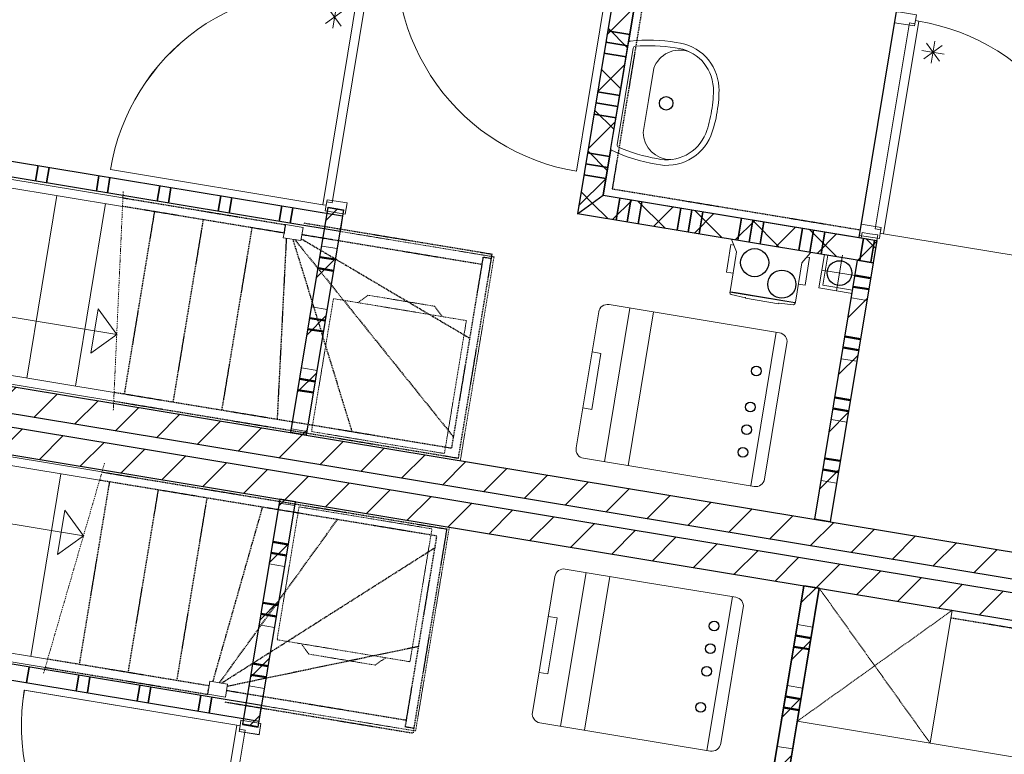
# Model space of a CAD drawing. Extents: x -1000932 to 2054797, y 285738 to 764020.
# Tile 834 of 1056: x 1275690 to 1280075, y 544742 to 548014. Entities that reach past the tile are written whole.
import ezdxf

# ---------------------------------------------------------------- set-up
doc = ezdxf.new("R2010")
doc.units = 0
doc.header["$MEASUREMENT"] = 0
doc.set_wipeout_variables(frame=1)
doc.linetypes.add('DASHDOT', pattern=[1, 0.5, -0.25, 0, -0.25])
doc.linetypes.add('DASHED', pattern=[0.75, 0.5, -0.25])
doc.layers.add('31.', color=7, linetype='CONTINUOUS')
doc.layers.add('HATCH_REACTORS', color=7, linetype='CONTINUOUS')
pattern_1 = [(45, (1550275.82, 918770.12), (106.06602, -106.066015), [])]
pattern_2 = [(135, (1550275.82, 918982.25), (106.066017, 106.06602), [])]

msp = doc.modelspace()

# ---------------------------------------------------------------- hatches: boundary and pattern name
at = {"layer": '31.', "linetype": 'Continuous'}
h = msp.add_hatch(dxfattribs=at)
h.set_pattern_fill('ARKEY_P_050A40_17', style=0, pattern_type=0)
h.set_pattern_definition(pattern_2)
h.paths.add_polyline_path([(1278174.006, 547149.342), (1278288.975, 547231.686), (1278669.131, 549530.467), (1278586.787, 549645.436)], flags=0)
h = msp.add_hatch(dxfattribs=at)
h.set_pattern_fill('ARKEY_P_050A40_18', style=0, pattern_type=0)
h.set_pattern_definition(pattern_1)
h.paths.add_polyline_path([(1278174.006, 547149.342), (1278288.975, 547231.686), (1278669.131, 549530.467), (1278586.787, 549645.436)], flags=0)
h = msp.add_hatch(dxfattribs=at)
h.set_pattern_fill('ARKEY_P_050A40_17', style=0, pattern_type=0)
h.set_pattern_definition(pattern_2)
h.paths.add_polyline_path([(1278174.006, 547149.342), (1278288.975, 547231.686), (1279507.444, 547030.186), (1279491.131, 546931.529)], flags=0)
h = msp.add_hatch(dxfattribs=at)
h.set_pattern_fill('ARKEY_P_050A40_18', style=0, pattern_type=0)
h.set_pattern_definition(pattern_1)
h.paths.add_polyline_path([(1278174.006, 547149.342), (1278288.975, 547231.686), (1279507.444, 547030.186), (1279491.131, 546931.529)], flags=0)
h = msp.add_hatch(dxfattribs=at)
h.set_pattern_fill('ARKEY_P_050A40_12', style=0, pattern_type=0)
h.set_pattern_definition(pattern_1)
h.paths.add_polyline_path([(1277063.881, 547178.342), (1277132.944, 547166.936), (1276966.912, 546163.061), (1276897.85, 546174.467)], flags=0)
h = msp.add_hatch(dxfattribs=at)
h.set_pattern_fill('ARKEY_P_050A40_12', style=0, pattern_type=0)
h.set_pattern_definition(pattern_1)
h.paths.add_polyline_path([(1272423.787, 546792.717), (1272443.35, 546911.092), (1283246.631, 545124.592), (1283227.069, 545006.217)], flags=0)
h = msp.add_hatch(dxfattribs=at)
h.set_pattern_fill('ARKEY_P_050A40_12', style=0, pattern_type=0)
h.set_pattern_definition(pattern_1)
h.paths.add_polyline_path([(1279300.225, 545777.217), (1279231.162, 545788.623), (1279422.069, 546942.936), (1279491.131, 546931.529)], flags=0)
h = msp.add_hatch(dxfattribs=at)
h.set_pattern_fill('ARKEY_P_050A40_12', style=0, pattern_type=0)
h.set_pattern_definition(pattern_1)
h.paths.add_polyline_path([(1272414.006, 546733.529), (1272394.412, 546615.123), (1283197.694, 544828.623), (1283217.287, 544946.998)], flags=0)
h = msp.add_hatch(dxfattribs=at)
h.set_pattern_fill('ARKEY_P_050A40_12', style=0, pattern_type=0)
h.set_pattern_definition(pattern_1)
h.paths.add_polyline_path([(1276682.912, 544874.623), (1276751.975, 544863.217), (1276917.975, 545867.061), (1276848.912, 545878.498)], flags=0)
h = msp.add_hatch(dxfattribs=at)
h.set_pattern_fill('ARKEY_P_050A40_12', style=0, pattern_type=0)
h.set_pattern_definition(pattern_1)
h.paths.add_polyline_path([(1279182.225, 545492.654), (1279251.287, 545481.248), (1279048.975, 544257.873), (1278979.912, 544269.279)], flags=0)
h = msp.add_hatch(dxfattribs=at)
h.set_pattern_fill('ARKEY_P_050A40_12', style=0, pattern_type=0)
h.set_pattern_definition(pattern_1)
h.paths.add_polyline_path([(1279251.287, 545481.217), (1279182.225, 545492.654), (1278991.35, 544338.311), (1279060.412, 544326.904)], flags=0)

# ---------------------------------------------------------------- linework, layer by layer
at = {"layer": '31.', "color": 7, "linetype": 'Continuous', "lineweight": 35}
for p, q in [((1278308.6, 547963.311), (1278407.256, 547946.998)), ((1278308.6, 547963.311), (1278407.256, 547946.998)), ((1278308.6, 547963.311), (1278407.256, 547946.998)), ((1278308.6, 547963.311), (1278407.256, 547946.998)), ((1278300.444, 547913.967), (1278399.1, 547897.654)), ((1278292.287, 547864.654), (1278390.944, 547848.311)), ((1278263.725, 547691.998), (1278362.412, 547675.654)), ((1278263.725, 547691.998), (1278362.412, 547675.654)), ((1278255.569, 547642.654), (1278354.256, 547626.342)), ((1278247.412, 547593.311), (1278346.1, 547576.998)), ((1278218.881, 547420.654), (1278317.537, 547404.342)), ((1278218.881, 547420.654), (1278317.537, 547404.342)), ((1275760.475, 547295.061), (1275771.881, 547364.123)), ((1275809.787, 547286.904), (1275821.225, 547355.967)), ((1278210.725, 547371.342), (1278309.381, 547355.029)), ((1276031.756, 547250.186), (1276043.194, 547319.248)), ((1276081.1, 547242.029), (1276092.506, 547311.092)), ((1278202.569, 547321.998), (1278301.225, 547305.686)), ((1278202.569, 547321.998), (1278301.225, 547305.686)), ((1276303.1, 547205.311), (1276314.506, 547274.373)), ((1276352.412, 547197.154), (1276363.85, 547266.217)), ((1276574.412, 547160.436), (1276585.819, 547229.498)), ((1276623.725, 547152.279), (1276635.162, 547221.342)), ((1278362.975, 547219.467), (1278346.662, 547120.811)), ((1278362.975, 547219.467), (1278346.662, 547120.811)), ((1276845.725, 547115.561), (1276857.131, 547184.623)), ((1276895.037, 547107.404), (1276906.475, 547176.467)), ((1278412.319, 547211.311), (1278396.006, 547112.654)), ((1278412.319, 547211.311), (1278396.006, 547112.654)), ((1278461.631, 547203.154), (1278445.319, 547104.498)), ((1278461.631, 547203.154), (1278445.319, 547104.498)), ((1278461.631, 547203.154), (1278445.319, 547104.498)), ((1278461.631, 547203.154), (1278445.319, 547104.498)), ((1278634.287, 547174.592), (1278617.975, 547075.936)), ((1278634.287, 547174.592), (1278617.975, 547075.936)), ((1278683.631, 547166.436), (1278667.319, 547067.779)), ((1278683.631, 547166.436), (1278667.319, 547067.779)), ((1278732.944, 547158.279), (1278716.631, 547059.623)), ((1278732.944, 547158.279), (1278716.631, 547059.623)), ((1278732.944, 547158.279), (1278716.631, 547059.623)), ((1278732.944, 547158.279), (1278716.631, 547059.623)), ((1278905.6, 547129.686), (1278889.287, 547031.061)), ((1278905.6, 547129.686), (1278889.287, 547031.061)), ((1278954.944, 547121.529), (1278938.631, 547022.904)), ((1278954.944, 547121.529), (1278938.631, 547022.904)), ((1279004.256, 547113.373), (1278987.944, 547014.748)), ((1279004.256, 547113.373), (1278987.944, 547014.748)), ((1279004.256, 547113.373), (1278987.944, 547014.748)), ((1279004.256, 547113.373), (1278987.944, 547014.748)), ((1279176.912, 547084.842), (1279160.6, 546986.186)), ((1279226.256, 547076.686), (1279209.944, 546978.029)), ((1279275.569, 547068.498), (1279259.287, 546969.873)), ((1279275.569, 547068.498), (1279259.287, 546969.873)), ((1279275.569, 547068.498), (1279259.287, 546969.873)), ((1279275.569, 547068.498), (1279259.287, 546969.873)), ((1279448.225, 547039.967), (1279431.912, 546941.342)), ((1279448.225, 547039.967), (1279431.912, 546941.342)), ((1279497.569, 547031.811), (1279481.256, 546933.186)), ((1279497.569, 547031.811), (1279481.256, 546933.186)), ((1275720.537, 545061.654), (1275731.975, 545130.717)), ((1275942.537, 545024.936), (1275953.944, 545093.998)), ((1275991.85, 545016.779), (1276003.287, 545085.842)), ((1276213.85, 544980.092), (1276225.256, 545049.154)), ((1276263.162, 544971.936), (1276274.6, 545040.998)), ((1276485.162, 544935.217), (1276496.569, 545004.279)), ((1276534.475, 544927.061), (1276545.912, 544996.123))]:
    msp.add_line(p, q, dxfattribs=at)
at = {"layer": '31.', "color": 7, "linetype": 'Continuous', "lineweight": 13}
for p, q in [((1277104.381, 546994.279), (1277035.319, 547005.717)), ((1277088.069, 546895.623), (1277019.006, 546907.061)), ((1279410.662, 546873.873), (1279479.725, 546862.436)), ((1279410.662, 546873.873), (1279479.725, 546862.436)), ((1277059.537, 546722.967), (1276990.475, 546734.404)), ((1279394.319, 546775.217), (1279463.381, 546763.779)), ((1279394.319, 546775.217), (1279463.381, 546763.779)), ((1277043.194, 546624.311), (1276974.131, 546635.748)), ((1279365.787, 546602.561), (1279434.85, 546591.123)), ((1279365.787, 546602.561), (1279434.85, 546591.123)), ((1279349.475, 546503.904), (1279418.537, 546492.467)), ((1279349.475, 546503.904), (1279418.537, 546492.467)), ((1277014.631, 546451.654), (1276945.569, 546463.092)), ((1276998.319, 546352.998), (1276929.256, 546364.404)), ((1279320.912, 546331.248), (1279389.975, 546319.811)), ((1279320.912, 546331.248), (1279389.975, 546319.811)), ((1279304.569, 546232.592), (1279373.631, 546221.154)), ((1279304.569, 546232.592), (1279373.631, 546221.154)), ((1276969.787, 546180.342), (1276900.725, 546191.748)), ((1279276.037, 546059.936), (1279345.1, 546048.498)), ((1279276.037, 546059.936), (1279345.1, 546048.498)), ((1279259.725, 545961.279), (1279328.787, 545949.842)), ((1279259.725, 545961.279), (1279328.787, 545949.842)), ((1276846.069, 545861.217), (1276915.131, 545849.811)), ((1276817.506, 545688.561), (1276886.569, 545677.154)), ((1276801.194, 545589.904), (1276870.256, 545578.498)), ((1276772.631, 545417.248), (1276841.694, 545405.842)), ((1276756.35, 545318.592), (1276825.381, 545307.154)), ((1279222.725, 545308.592), (1279153.662, 545319.998)), ((1279222.725, 545308.592), (1279153.662, 545319.998)), ((1279206.412, 545209.936), (1279137.35, 545221.342)), ((1279206.412, 545209.936), (1279137.35, 545221.342)), ((1276727.787, 545145.936), (1276796.819, 545134.498)), ((1276711.475, 545047.279), (1276780.506, 545035.842)), ((1279177.881, 545037.279), (1279108.819, 545048.686)), ((1279177.881, 545037.279), (1279108.819, 545048.686)), ((1279161.569, 544938.623), (1279092.506, 544950.029)), ((1279161.569, 544938.623), (1279092.506, 544950.029)), ((1279133.006, 544765.967), (1279063.944, 544777.373)), ((1279133.006, 544765.967), (1279063.944, 544777.373))]:
    msp.add_line(p, q, dxfattribs=at)
at = {"layer": '31.', "color": 7, "linetype": 'Continuous', "lineweight": 50}
for p, q in [((1277096.225, 546944.967), (1277027.162, 546956.373)), ((1277088.069, 546895.623), (1277019.006, 546907.061)), ((1279410.662, 546873.873), (1279479.725, 546862.436)), ((1279410.662, 546873.873), (1279479.725, 546862.436)), ((1279402.475, 546824.529), (1279471.537, 546813.123)), ((1279402.475, 546824.529), (1279471.537, 546813.123)), ((1277051.381, 546673.654), (1276982.319, 546685.061)), ((1277043.194, 546624.311), (1276974.131, 546635.748)), ((1279365.787, 546602.561), (1279434.85, 546591.123)), ((1279365.787, 546602.561), (1279434.85, 546591.123)), ((1279357.631, 546553.217), (1279426.694, 546541.811)), ((1279357.631, 546553.217), (1279426.694, 546541.811)), ((1277006.475, 546402.342), (1276937.412, 546413.748)), ((1276998.319, 546352.998), (1276929.256, 546364.404)), ((1279320.912, 546331.248), (1279389.975, 546319.811)), ((1279320.912, 546331.248), (1279389.975, 546319.811)), ((1279312.756, 546281.904), (1279381.819, 546270.498)), ((1279312.756, 546281.904), (1279381.819, 546270.498)), ((1279276.037, 546059.936), (1279345.1, 546048.498)), ((1279276.037, 546059.936), (1279345.1, 546048.498)), ((1279267.881, 546010.592), (1279336.944, 545999.186)), ((1279267.881, 546010.592), (1279336.944, 545999.186)), ((1276817.506, 545688.561), (1276886.569, 545677.154)), ((1276809.35, 545639.248), (1276878.412, 545627.811)), ((1276772.631, 545417.248), (1276841.694, 545405.842)), ((1276764.506, 545367.904), (1276833.537, 545356.498)), ((1279214.569, 545259.248), (1279145.506, 545270.686)), ((1279214.569, 545259.248), (1279145.506, 545270.686)), ((1279206.412, 545209.936), (1279137.35, 545221.342)), ((1279206.412, 545209.936), (1279137.35, 545221.342)), ((1276727.787, 545145.936), (1276796.819, 545134.498)), ((1276719.631, 545096.592), (1276788.662, 545085.186)), ((1279169.725, 544987.936), (1279100.662, 544999.373)), ((1279169.725, 544987.936), (1279100.662, 544999.373)), ((1279161.569, 544938.623), (1279092.506, 544950.029)), ((1279161.569, 544938.623), (1279092.506, 544950.029))]:
    msp.add_line(p, q, dxfattribs=at)
at = {"layer": '31.', "color": 7, "linetype": 'Continuous', "lineweight": 18, "ltscale": 10}
for points in [[(1278586.787, 549645.436), (1278174.006, 547149.342)], [(1278288.975, 547231.686), (1278669.131, 549530.467)], [(1277234.1, 548115.873), (1277082.35, 547198.092), (1277057.662, 547202.186), (1277055.225, 547187.373), (1277040.444, 547189.811), (1277196.944, 548136.342), (1277211.881, 548134.748), (1277209.444, 548119.967), (1277234.1, 548115.873)], [(1277234.1, 548115.873), (1277082.35, 547198.092), (1277057.662, 547202.186), (1277055.225, 547187.373), (1277040.444, 547189.811), (1277196.944, 548136.342), (1277211.881, 548134.748), (1277209.444, 548119.967), (1277234.1, 548115.873)], [(1279652.569, 547999.748), (1279500.787, 547081.967), (1279525.475, 547077.873), (1279523.006, 547063.092), (1279537.819, 547060.654), (1279694.35, 548007.154), (1279679.694, 548010.467), (1279677.225, 547995.686), (1279652.569, 547999.748)], [(1279652.569, 547999.748), (1279500.787, 547081.967), (1279525.475, 547077.873), (1279523.006, 547063.092), (1279537.819, 547060.654), (1279694.35, 548007.154), (1279679.694, 548010.467), (1279677.225, 547995.686), (1279652.569, 547999.748)], [(1279438.287, 547102.436), (1279586.756, 548000.248)], [(1279438.287, 547102.436), (1279586.756, 548000.248)], [(1274537.725, 547568.217), (1277128.444, 547139.779)], [(1277117.037, 547070.717), (1274507.6, 547502.248)], [(1276148.287, 547182.279), (1274534.162, 547449.186), (1274540.35, 547486.686), (1276150.037, 547220.498)], [(1275856.1, 547230.592), (1275721.662, 546417.623)], [(1278288.975, 547231.686), (1279507.444, 547030.186)], [(1278288.975, 547231.686), (1279507.444, 547030.186)], [(1276073.131, 547194.717), (1275938.694, 546381.748)], [(1276897.85, 546174.467), (1277063.881, 547178.342)], [(1277098.006, 547170.154), (1277063.475, 547175.873), (1277059.381, 547151.217), (1277128.444, 547139.779), (1277132.537, 547164.467), (1277098.006, 547170.154)], [(1277063.881, 547178.342), (1277132.944, 547166.936)], [(1277132.944, 547166.936), (1276966.912, 546163.061)], [(1277128.444, 547139.779), (1277117.037, 547070.717)], [(1279491.131, 546931.529), (1278174.006, 547149.342)], [(1276870.256, 547080.123), (1276873.662, 547100.842), (1276952.6, 547087.779), (1276942.975, 547029.561), (1276864.037, 547042.623), (1276867.475, 547063.342)], [(1279476.975, 547060.561), (1279511.506, 547054.842), (1279507.444, 547030.186), (1279438.381, 547041.623), (1279442.444, 547066.279), (1279476.975, 547060.561)], [(1279476.975, 547060.561), (1279511.506, 547054.842), (1279507.444, 547030.186), (1279438.381, 547041.623), (1279442.444, 547066.279), (1279476.975, 547060.561)], [(1279507.444, 547030.186), (1279491.131, 546931.529)], [(1279507.444, 547030.186), (1279491.131, 546931.529)], [(1279274.069, 546967.436), (1279249.6, 546819.436), (1279397.6, 546794.967)], [(1279288.881, 546964.967), (1279266.85, 546831.779), (1279400.037, 546809.748)], [(1279354.631, 546964.248), (1279328.537, 546806.373)], [(1279231.162, 545788.623), (1279422.069, 546942.936)], [(1279491.131, 546931.529), (1279300.225, 545777.217)], [(1279491.131, 546931.529), (1279300.225, 545777.217)], [(1279422.069, 546942.936), (1279491.131, 546931.529)], [(1279422.069, 546942.936), (1279491.131, 546931.529)], [(1274461.256, 546885.654), (1276122.444, 546610.967)], [(1279420.506, 546872.248), (1279262.662, 546898.373)], [(1276122.444, 546610.967), (1276007.475, 546528.623), (1276040.1, 546725.936), (1276122.444, 546610.967)], [(1278407.381, 546729.623), (1278294.131, 546044.936)], [(1278407.381, 546729.623), (1278294.131, 546044.936)], [(1278513.131, 546712.154), (1278399.881, 546027.436)], [(1278513.131, 546712.154), (1278399.881, 546027.436)], [(1276109.037, 546315.061), (1274393.537, 546598.748), (1274399.725, 546636.248), (1276110.787, 546353.279)], [(1278946.1, 545937.123), (1279059.319, 546621.842)], [(1278946.1, 545937.123), (1279059.319, 546621.842)], [(1279007.381, 545967.529), (1279107.537, 546573.311)], [(1279007.381, 545967.529), (1279107.537, 546573.311)], [(1278239.444, 546533.717), (1278278.912, 546527.186), (1278237.694, 546277.967), (1278198.225, 546284.467)], [(1278239.444, 546533.717), (1278278.912, 546527.186), (1278237.694, 546277.967), (1278198.225, 546284.467)], [(1276056.85, 545999.373), (1274341.319, 546283.061), (1274335.131, 546245.561), (1276046.162, 545962.623)], [(1276966.912, 546163.061), (1276897.85, 546174.467)], [(1274313.069, 545989.592), (1275974.256, 545714.904)], [(1275739.662, 545178.092), (1275874.1, 545991.061)], [(1276848.912, 545878.498), (1276682.912, 544874.623)], [(1276751.975, 544863.217), (1276917.975, 545867.061)], [(1276917.975, 545867.061), (1276848.912, 545878.498)], [(1275974.256, 545714.904), (1275891.912, 545829.873), (1275859.287, 545632.561), (1275974.256, 545714.904)], [(1279300.225, 545777.217), (1279231.162, 545788.623)], [(1279300.225, 545777.217), (1279231.162, 545788.623)], [(1278099.35, 544866.936), (1278212.569, 545551.654)], [(1278099.35, 544866.936), (1278212.569, 545551.623)], [(1278205.1, 544849.436), (1278318.319, 545534.154)], [(1278205.1, 544849.467), (1278318.319, 545534.154)], [(1278979.912, 544269.279), (1279182.225, 545492.654)], [(1279182.225, 545492.654), (1278991.35, 544338.311)], [(1279251.287, 545481.248), (1279048.975, 544257.873)], [(1279060.412, 544326.904), (1279251.287, 545481.217)], [(1279251.287, 545481.248), (1279153.412, 544889.279), (1282113.194, 544399.811), (1282211.1, 544991.779)], [(1279251.287, 545481.217), (1279182.225, 545492.654)], [(1279182.225, 545492.654), (1279251.287, 545481.248)], [(1275814.819, 545165.686), (1274200.694, 545432.592), (1274194.475, 545395.123), (1275804.162, 545128.936)], [(1278864.506, 545443.842), (1278751.287, 544759.123)], [(1278864.506, 545443.842), (1278751.287, 544759.154)], [(1276767.881, 544959.404), (1274158.444, 545390.936)], [(1278912.725, 545395.311), (1278812.569, 544789.529)], [(1278912.756, 545395.311), (1278812.569, 544789.561)], [(1279745.381, 544791.373), (1279843.256, 545383.342)], [(1278003.444, 545106.498), (1278042.912, 545099.967), (1278084.131, 545349.217), (1278044.662, 545355.748)], [(1278003.444, 545106.467), (1278042.912, 545099.967), (1278084.1, 545349.186), (1278044.662, 545355.717)], [(1274165.756, 545318.779), (1276756.475, 544890.342)], [(1276531.225, 545029.967), (1276527.787, 545009.248), (1276606.725, 544996.217), (1276616.35, 545054.404), (1276537.412, 545067.467), (1276534.006, 545046.748)], [(1276756.475, 544890.342), (1276767.881, 544959.404)], [(1276717.85, 544871.404), (1276683.319, 544877.123), (1276687.412, 544901.779), (1276756.475, 544890.342), (1276752.381, 544865.686), (1276717.85, 544871.404)], [(1276542.256, 543932.186), (1276694.037, 544849.998), (1276669.381, 544854.061), (1276671.819, 544868.873), (1276657.037, 544871.311), (1276500.506, 543924.779), (1276515.162, 543921.467), (1276517.6, 543936.279), (1276542.256, 543932.186)], [(1276542.287, 543932.217), (1276694.037, 544849.998), (1276669.381, 544854.092), (1276671.819, 544868.873), (1276657.037, 544871.311), (1276500.506, 543924.811), (1276515.162, 543921.498), (1276517.6, 543936.279), (1276542.287, 543932.217)], [(1276682.912, 544874.623), (1276751.975, 544863.217)]]:
    msp.add_lwpolyline(points, dxfattribs=at)
at = {"layer": '31.', "color": 7, "linetype": 'Continuous', "lineweight": 13, "ltscale": 10}
for points in [[(1277380.381, 548441.061, 0.41421358), (1278169.85, 547338.748), (1278326.287, 548284.654)], [(1277196.881, 548135.967, 0.41421358), (1276094.287, 547346.279), (1277040.444, 547189.811)], [(1277196.85, 548135.717, 0.41421358), (1276094.537, 547346.248), (1277040.444, 547189.811)], [(1279694.287, 548006.779, -0.41421358), (1280483.975, 546904.186), (1279537.819, 547060.654)], [(1279694.287, 548006.779, -0.41421358), (1280483.975, 546904.186), (1279537.819, 547060.654)], [(1276500.569, 543925.186, -0.41421358), (1275710.881, 545027.779), (1276657.037, 544871.311)], [(1276500.6, 543925.404, -0.41421358), (1275711.131, 545027.717), (1276657.037, 544871.311)]]:
    msp.add_lwpolyline(points, format="xyb", dxfattribs=at)
for points in [[(1277051.85, 547996.654), (1277133.162, 548054.904)], [(1277121.631, 547985.123), (1277063.412, 548066.436)], [(1277084.35, 547976.436), (1277100.662, 548075.092)], [(1279749.475, 547819.529), (1279765.787, 547918.186)], [(1279749.475, 547819.529), (1279765.787, 547918.186)], [(1279806.944, 547860.686), (1279708.287, 547877.029)], [(1279806.944, 547860.686), (1279708.287, 547877.029)], [(1279716.975, 547839.748), (1279798.287, 547897.967)], [(1279716.975, 547839.748), (1279798.287, 547897.967)], [(1279786.725, 547828.217), (1279728.506, 547909.498)], [(1279786.725, 547828.217), (1279728.506, 547909.498)]]:
    msp.add_lwpolyline(points, dxfattribs=at)
at = {"layer": '31.', "color": 7, "linetype": 'Continuous', "lineweight": 18, "ltscale": 10}
for points in [[(1279679.631, 548010.217), (1279675.569, 547985.561), (1279586.756, 548000.248), (1279594.912, 548049.561), (1279683.725, 548034.904)], [(1279679.631, 548010.217), (1279675.569, 547985.561), (1279586.756, 548000.248), (1279594.912, 548049.561), (1279683.725, 548034.904)], [(1277055.225, 547187.373), (1277059.319, 547212.029), (1277148.1, 547197.342), (1277139.944, 547148.029), (1277051.162, 547162.717)], [(1277055.225, 547187.373), (1277059.319, 547212.029), (1277148.1, 547197.342), (1277139.944, 547148.029), (1277051.162, 547162.717)], [(1279523.006, 547063.092), (1279527.1, 547087.748), (1279438.287, 547102.436), (1279430.131, 547053.092), (1279518.944, 547038.436)], [(1279523.006, 547063.092), (1279527.1, 547087.748), (1279438.287, 547102.436), (1279430.131, 547053.092), (1279518.944, 547038.436)], [(1276671.819, 544868.873), (1276667.756, 544844.186), (1276756.537, 544829.498), (1276764.694, 544878.842), (1276675.912, 544893.529)], [(1276671.819, 544868.873), (1276667.756, 544844.217), (1276756.537, 544829.529), (1276764.694, 544878.873), (1276675.912, 544893.529)]]:
    msp.add_lwpolyline(points, close=True, dxfattribs=at)
at = {"layer": '31.', "color": 7, "linetype": 'DASHDOT', "lineweight": 18, "ltscale": 10}
for points in [[(1276151.256, 547247.748), (1276107.194, 546273.904)], [(1275796.537, 545102.717), (1276068.319, 546038.936)]]:
    msp.add_lwpolyline(points, dxfattribs=at)
at = {"layer": '31.', "color": 8, "linetype": 'DASHED', "lineweight": 25, "ltscale": 10}
for points in [[(1276150.037, 547220.498), (1276873.662, 547100.842), (1276867.475, 547063.342), (1276148.287, 547182.279)], [(1276290.162, 547158.811), (1276155.725, 546345.842)], [(1276507.225, 547122.936), (1276372.787, 546309.967)], [(1276724.256, 547087.029), (1276589.819, 546274.061)], [(1276956.037, 547108.498), (1277794.631, 546969.811)], [(1276947.537, 547057.186), (1277748.662, 546924.717)], [(1276877.537, 547040.404), (1276836.85, 546233.217)], [(1276906.819, 547035.561), (1277170.1, 546178.123)], [(1276915.256, 547034.154), (1277621.6, 546156.311)], [(1276944.381, 547037.998), (1277694.256, 546595.592)], [(1276109.037, 546315.061), (1277644.381, 546061.154), (1277791.225, 546949.092), (1277753.725, 546955.311), (1277613.1, 546104.842), (1276110.787, 546353.279)], [(1277791.225, 546949.092), (1277794.631, 546969.811)], [(1276056.85, 545999.373), (1277592.162, 545745.467), (1277445.35, 544857.529), (1277407.85, 544863.717), (1277548.475, 545714.186), (1276046.162, 545962.623)], [(1275956.694, 545142.217), (1276091.131, 545955.186)], [(1276173.725, 545106.311), (1276308.162, 545919.279)], [(1276390.787, 545070.436), (1276525.194, 545883.404)], [(1276550.912, 545065.248), (1276772.225, 545842.529)], [(1276580.194, 545060.404), (1277105.475, 545787.436)], [(1276588.631, 545058.998), (1277539.975, 545662.717)], [(1276614.975, 545045.998), (1277467.319, 545223.436)], [(1275804.162, 545128.936), (1276527.787, 545009.248), (1276534.006, 545046.748), (1275814.819, 545165.686)], [(1276611.787, 545026.779), (1277412.912, 544894.311)], [(1276603.287, 544975.498), (1277441.912, 544836.811)], [(1277445.35, 544857.529), (1277441.912, 544836.811)]]:
    msp.add_lwpolyline(points, dxfattribs=at)
at = {"layer": '31.', "color": 7, "linetype": 'DASHED', "lineweight": 18, "ltscale": 10}
for points in [[(1277652.6, 546049.654), (1277802.725, 546957.342), (1277117.037, 547070.717)], [(1277571.256, 546691.529), (1277538.319, 546737.529), (1277242.319, 546786.467), (1277196.35, 546753.529)], [(1277571.256, 546691.529), (1277538.319, 546737.529), (1277242.319, 546786.467), (1277196.35, 546753.529)], [(1277603.662, 545753.717), (1277453.569, 544846.029), (1276767.881, 544959.404)], [(1279251.287, 545481.248), (1279745.381, 544791.373)], [(1279843.256, 545383.342), (1279153.412, 544889.279)], [(1277320.006, 545172.186), (1277274.006, 545139.248), (1276978.037, 545188.186), (1276945.1, 545234.186)], [(1277320.006, 545172.186), (1277274.006, 545139.248), (1276978.037, 545188.186), (1276945.1, 545234.186)]]:
    msp.add_lwpolyline(points, dxfattribs=at)
at = {"layer": '31.', "color": 7, "linetype": 'Continuous', "lineweight": 25, "ltscale": 10}
for points in [[(1272443.35, 546911.092), (1283246.631, 545124.592)], [(1283227.069, 545006.217), (1272423.787, 546792.717)], [(1283217.287, 544946.998), (1272414.006, 546733.529)], [(1272394.412, 546615.123), (1283197.694, 544828.623)], [(1272394.412, 546615.123), (1283197.694, 544828.623)]]:
    msp.add_lwpolyline(points, dxfattribs=at)
at = {"layer": '31.', "color": 7, "linetype": 'DASHED', "lineweight": 18, "ltscale": 10}
for points in [[(1277581.881, 546081.623), (1276989.912, 546179.529), (1277087.819, 546771.498), (1277679.787, 546673.592)], [(1277581.881, 546081.623), (1276989.912, 546179.529), (1277087.819, 546771.498), (1277679.787, 546673.592)], [(1277526.412, 545746.186), (1276934.444, 545844.092), (1276836.569, 545252.123), (1277428.506, 545154.217)], [(1277526.412, 545746.217), (1276934.444, 545844.092), (1276836.569, 545252.123), (1277428.537, 545154.248)]]:
    msp.add_lwpolyline(points, close=True, dxfattribs=at)
at = {"layer": '31.', "color": 7, "linetype": 'Continuous', "lineweight": 18, "ltscale": 10}
for points in [[(1278549.569, 546002.686), (1278201.694, 546060.217, -0.41421358), (1278168.756, 546106.217), (1278268.944, 546711.998, -0.41421358), (1278314.912, 546744.936), (1278662.819, 546687.404)], [(1278549.569, 546002.686), (1278201.694, 546060.217, -0.41421358), (1278168.756, 546106.217), (1278268.944, 546711.998, -0.41421358), (1278314.912, 546744.936), (1278662.819, 546687.404)], [(1278549.569, 546002.686), (1278961.381, 545934.592, 0.41421354), (1279007.381, 545967.529), (1279107.537, 546573.311, 0.41421358), (1279074.6, 546619.311), (1278662.819, 546687.404)], [(1278549.569, 546002.686), (1278961.381, 545934.592, 0.41421354), (1279007.381, 545967.529), (1279107.537, 546573.311, 0.41421358), (1279074.6, 546619.311), (1278662.819, 546687.404)], [(1278468.006, 545509.404), (1278120.131, 545566.936, 0.41421358), (1278074.131, 545533.998), (1277973.944, 544928.217, 0.41421358), (1278006.881, 544882.217), (1278354.787, 544824.686)], [(1278468.006, 545509.404), (1278120.131, 545566.936, 0.41421358), (1278074.131, 545533.998), (1277973.944, 544928.217, 0.41421358), (1278006.881, 544882.248), (1278354.787, 544824.717)], [(1278468.006, 545509.404), (1278879.787, 545441.311, -0.41421354), (1278912.725, 545395.311), (1278812.569, 544789.529, -0.41421358), (1278766.569, 544756.592), (1278354.787, 544824.686)], [(1278468.006, 545509.404), (1278879.819, 545441.311, -0.41421354), (1278912.756, 545395.311), (1278812.569, 544789.561, -0.41421358), (1278766.569, 544756.623), (1278354.787, 544824.717)]]:
    msp.add_lwpolyline(points, format="xyb", dxfattribs=at)
at = {"layer": '31.', "color": 7, "linetype": 'DASHED', "lineweight": 25, "ltscale": 10}
msp.add_lwpolyline([(1282205.381, 544957.248), (1279837.537, 545348.811)], dxfattribs=at)
at = {"layer": '31.', "color": 7, "linetype": 'Continuous'}
for centre, radius in [((1279341.569, 546885.311), 54.986), ((1278970.912, 546448.936), 21.603), ((1278970.912, 546448.936), 21.603), ((1278944.381, 546288.436), 21.572), ((1278944.381, 546288.436), 21.572), ((1278927.725, 546187.779), 21.603), ((1278927.725, 546187.779), 21.603), ((1278911.1, 546087.154), 21.603), ((1278911.1, 546087.154), 21.603), ((1278783.069, 545313.061), 21.598), ((1278783.069, 545313.061), 21.598), ((1278766.444, 545212.436), 21.603), ((1278766.444, 545212.404), 21.572), ((1278749.787, 545111.811), 21.598), ((1278749.787, 545111.779), 21.598), ((1278723.256, 544951.279), 21.603), ((1278723.256, 544951.279), 21.572)]:
    msp.add_circle(centre, radius, dxfattribs=at)
at = {"layer": 'HATCH_REACTORS', "ltscale": 10}
for points in [[(1278174.006, 547149.342), (1278288.975, 547231.686), (1278669.131, 549530.467), (1278586.787, 549645.436)], [(1278174.006, 547149.342), (1278288.975, 547231.686), (1278669.131, 549530.467), (1278586.787, 549645.436)], [(1278174.006, 547149.342), (1278288.975, 547231.686), (1278669.131, 549530.467), (1278586.787, 549645.436)], [(1278174.006, 547149.342), (1278288.975, 547231.686), (1278669.131, 549530.467), (1278586.787, 549645.436)], [(1279818.506, 549340.404), (1278669.131, 549530.467), (1278288.975, 547231.686), (1279428.506, 547043.248), (1279594.912, 548049.561), (1279604.787, 548047.936)], [(1279818.506, 549340.404), (1278669.131, 549530.467), (1278288.975, 547231.686), (1279428.506, 547043.248), (1279594.912, 548049.561), (1279604.787, 548047.936)], [(1277128.444, 547139.779), (1277117.037, 547070.717), (1274507.6, 547502.248), (1274537.725, 547568.217)], [(1278174.006, 547149.342), (1278288.975, 547231.686), (1279507.444, 547030.186), (1279491.131, 546931.529)], [(1278174.006, 547149.342), (1278288.975, 547231.686), (1279507.444, 547030.186), (1279491.131, 546931.529)], [(1278174.006, 547149.342), (1278288.975, 547231.686), (1279507.444, 547030.186), (1279491.131, 546931.529)], [(1278174.006, 547149.342), (1278288.975, 547231.686), (1279507.444, 547030.186), (1279491.131, 546931.529)], [(1277063.881, 547178.342), (1277132.944, 547166.936), (1276966.912, 546163.061), (1276897.85, 546174.467)], [(1277063.881, 547178.342), (1277132.944, 547166.936), (1276966.912, 546163.061), (1276897.85, 546174.467)], [(1277063.881, 547178.342), (1277132.944, 547166.936), (1276966.912, 546163.061), (1276897.85, 546174.467)], [(1272423.787, 546792.717), (1272443.35, 546911.092), (1283246.631, 545124.592), (1283227.069, 545006.217)], [(1279300.225, 545777.217), (1279231.162, 545788.623), (1279422.069, 546942.936), (1279491.131, 546931.529)], [(1279300.225, 545777.217), (1279231.162, 545788.623), (1279422.069, 546942.936), (1279491.131, 546931.529)], [(1279300.225, 545777.217), (1279231.162, 545788.623), (1279422.069, 546942.936), (1279491.131, 546931.529)], [(1272414.006, 546733.529), (1272394.412, 546615.123), (1283197.694, 544828.623), (1283217.287, 544946.998)], [(1276682.912, 544874.623), (1276751.975, 544863.217), (1276917.975, 545867.061), (1276848.912, 545878.498)], [(1276682.912, 544874.623), (1276751.975, 544863.217), (1276917.975, 545867.061), (1276848.912, 545878.498)], [(1276682.912, 544874.623), (1276751.975, 544863.217), (1276917.975, 545867.061), (1276848.912, 545878.498)], [(1279182.225, 545492.654), (1279251.287, 545481.248), (1279048.975, 544257.873), (1278979.912, 544269.279)], [(1279182.225, 545492.654), (1279251.287, 545481.248), (1279048.975, 544257.873), (1278979.912, 544269.279)], [(1279182.225, 545492.654), (1279251.287, 545481.248), (1279048.975, 544257.873), (1278979.912, 544269.279)], [(1279251.287, 545481.217), (1279182.225, 545492.654), (1278991.35, 544338.311), (1279060.412, 544326.904)], [(1279251.287, 545481.217), (1279182.225, 545492.654), (1278991.35, 544338.311), (1279060.412, 544326.904)], [(1279251.287, 545481.217), (1279182.225, 545492.654), (1278991.35, 544338.311), (1279060.412, 544326.904)], [(1276756.475, 544890.342), (1276767.881, 544959.404), (1274158.444, 545390.936), (1274165.756, 545318.779)]]:
    msp.add_lwpolyline(points, close=True, dxfattribs=at)

# ---------------------------------------------------------------- next in the draw order: wipeouts: each hides what was drawn before it
for points in [[(1278362.412, 547675.654), (1278401.131, 547909.873), (1278401.287, 547910.779), (1278401.944, 547912.561), (1278402.881, 547914.154), (1278404.1, 547915.561), (1278405.6, 547916.717), (1278407.256, 547917.561), (1278409.037, 547918.092), (1278409.975, 547918.186), (1278460.975, 547923.498), (1278563.725, 547920.748), (1278614.475, 547912.686), (1278633.006, 547910.748), (1278669.069, 547900.342), (1278702.694, 547883.811), (1278732.912, 547861.686), (1278758.819, 547834.623), (1278779.6, 547803.467), (1278794.631, 547769.154), (1278803.444, 547732.748), (1278804.6, 547714.061), (1278805.319, 547686.373), (1278801.256, 547631.154), (1278796.506, 547603.873)], [(1279220.069, 546908.623), (1279188.944, 546720.404), (1278797.944, 546785.061), (1278829.069, 546973.279)]]:
    msp.add_wipeout(points).dxf.layer = '31.'

# ---------------------------------------------------------------- next in the draw order: hatches: boundary and pattern name
at = {"layer": '31.', "linetype": 'Continuous'}
h = msp.add_hatch(dxfattribs=at)
h.set_pattern_fill('ARKEY_P_050A40_17', style=0, pattern_type=0)
h.set_pattern_definition(pattern_2)
h.paths.add_polyline_path([(1278174.006, 547149.342), (1278288.975, 547231.686), (1279507.444, 547030.186), (1279491.131, 546931.529)], flags=0)
h = msp.add_hatch(dxfattribs=at)
h.set_pattern_fill('ARKEY_P_050A40_18', style=0, pattern_type=0)
h.set_pattern_definition(pattern_1)
h.paths.add_polyline_path([(1278174.006, 547149.342), (1278288.975, 547231.686), (1279507.444, 547030.186), (1279491.131, 546931.529)], flags=0)
h = msp.add_hatch(dxfattribs=at)
h.set_pattern_fill('ARKEY_P_050A40_12', style=0, pattern_type=0)
h.set_pattern_definition(pattern_1)
h.paths.add_polyline_path([(1272423.787, 546792.717), (1272443.35, 546911.092), (1283246.631, 545124.592), (1283227.069, 545006.217)], flags=0)
h = msp.add_hatch(dxfattribs=at)
h.set_pattern_fill('ARKEY_P_050A40_12', style=0, pattern_type=0)
h.set_pattern_definition(pattern_1)
h.paths.add_polyline_path([(1279300.225, 545777.217), (1279231.162, 545788.623), (1279422.069, 546942.936), (1279491.131, 546931.529)], flags=0)
h = msp.add_hatch(dxfattribs=at)
h.set_pattern_fill('ARKEY_P_050A40_12', style=0, pattern_type=0)
h.set_pattern_definition(pattern_1)
h.paths.add_polyline_path([(1272414.006, 546733.529), (1272394.412, 546615.123), (1283197.694, 544828.623), (1283217.287, 544946.998)], flags=0)

# ---------------------------------------------------------------- next in the draw order: linework, layer by layer
at = {"layer": '31.', "color": 7, "linetype": 'Continuous', "lineweight": 35}
for p, q in [((1278300.444, 547913.967), (1278399.1, 547897.654)), ((1278292.287, 547864.654), (1278390.944, 547848.311)), ((1279176.912, 547084.842), (1279160.6, 546986.186)), ((1279226.256, 547076.686), (1279209.944, 546978.029))]:
    msp.add_line(p, q, dxfattribs=at)
at = {"layer": '31.', "color": 7, "linetype": 'Continuous', "lineweight": 18, "ltscale": 10}
for points in [[(1279491.131, 546931.529), (1278174.006, 547149.342)], [(1278870.287, 547009.873), (1278857.85, 547011.936), (1278837.631, 546889.592), (1278857.35, 546886.311), (1278857.287, 546885.842), (1278867.131, 546884.186)], [(1279195.694, 546956.061), (1279208.1, 546953.998), (1279187.881, 546831.654), (1279168.131, 546834.936), (1279168.069, 546834.436), (1279158.194, 546836.061)], [(1279231.162, 545788.623), (1279422.069, 546942.936)], [(1278855.287, 546800.248), (1278855.537, 546801.717)], [(1278923.006, 546777.654), (1278922.194, 546772.717), (1279070.194, 546748.248), (1279071.006, 546753.186)], [(1279142.381, 546752.748), (1279142.631, 546754.248)]]:
    msp.add_lwpolyline(points, dxfattribs=at)
for points in [[(1278878.225, 546797.967), (1279143.131, 546754.154, 0.41421361), (1279144.85, 546755.404), (1279173.944, 546931.311), (1279210.944, 546973.436, 0.14009817), (1279211.506, 546974.654), (1279212.006, 546977.686), (1278861.787, 547035.592), (1278861.287, 547032.592, 0.14009811), (1278861.444, 547031.217), (1278882.881, 546979.436), (1278853.819, 546803.529, 0.41421354), (1278855.037, 546801.811), (1278878.225, 546797.967)], [(1279070.6, 546750.717), (1279135.975, 546744.498, 0.3941869), (1279144.069, 546750.717), (1279144.35, 546752.436), (1278853.319, 546800.561), (1278853.037, 546798.842, 0.3941867), (1278858.694, 546790.342), (1278922.6, 546775.186)]]:
    msp.add_lwpolyline(points, format="xyb", dxfattribs=at)
at = {"layer": '31.', "color": 7, "linetype": 'Continuous', "lineweight": 25, "ltscale": 10}
for points in [[(1272443.35, 546911.092), (1283246.631, 545124.592)], [(1283227.069, 545006.217), (1272423.787, 546792.717)], [(1283217.287, 544946.998), (1272414.006, 546733.529)]]:
    msp.add_lwpolyline(points, dxfattribs=at)
at = {"layer": '31.', "color": 7, "linetype": 'Continuous'}
for centre, radius in [((1278963.662, 546931.592), 62.497), ((1279084.631, 546835.561), 62.492)]:
    msp.add_circle(centre, radius, dxfattribs=at)
at = {"layer": 'HATCH_REACTORS', "ltscale": 10}
for points in [[(1278174.006, 547149.342), (1278288.975, 547231.686), (1279507.444, 547030.186), (1279491.131, 546931.529)], [(1278174.006, 547149.342), (1278288.975, 547231.686), (1279507.444, 547030.186), (1279491.131, 546931.529)], [(1278174.006, 547149.342), (1278288.975, 547231.686), (1279507.444, 547030.186), (1279491.131, 546931.529)], [(1278174.006, 547149.342), (1278288.975, 547231.686), (1279507.444, 547030.186), (1279491.131, 546931.529)], [(1272423.787, 546792.717), (1272443.35, 546911.092), (1283246.631, 545124.592), (1283227.069, 545006.217)], [(1279300.225, 545777.217), (1279231.162, 545788.623), (1279422.069, 546942.936), (1279491.131, 546931.529)], [(1279300.225, 545777.217), (1279231.162, 545788.623), (1279422.069, 546942.936), (1279491.131, 546931.529)], [(1279300.225, 545777.217), (1279231.162, 545788.623), (1279422.069, 546942.936), (1279491.131, 546931.529)], [(1272414.006, 546733.529), (1272394.412, 546615.123), (1283197.694, 544828.623), (1283217.287, 544946.998)]]:
    msp.add_lwpolyline(points, close=True, dxfattribs=at)

# ---------------------------------------------------------------- next in the draw order: wipeouts: each hides what was drawn before it
msp.add_wipeout([(1278362.412, 547675.654), (1278323.662, 547441.404), (1278323.506, 547440.498), (1278323.537, 547438.623), (1278323.944, 547436.779), (1278324.662, 547435.061), (1278325.694, 547433.498), (1278326.975, 547432.154), (1278328.506, 547431.061), (1278329.35, 547430.686), (1278375.944, 547409.248), (1278474.1, 547378.779), (1278524.725, 547370.092), (1278542.944, 547365.936), (1278580.412, 547364.186), (1278617.569, 547368.998), (1278653.319, 547380.217), (1278686.569, 547397.529), (1278716.287, 547420.342), (1278741.569, 547447.998), (1278761.631, 547479.623), (1278768.725, 547496.967), (1278778.287, 547522.904), (1278792.225, 547576.498), (1278796.506, 547603.873)]).dxf.layer = '31.'

# ---------------------------------------------------------------- next in the draw order: hatches: boundary and pattern name
at = {"layer": '31.', "linetype": 'Continuous'}
h = msp.add_hatch(dxfattribs=at)
h.set_pattern_fill('ARKEY_P_050A40_17', style=0, pattern_type=0)
h.set_pattern_definition(pattern_2)
h.paths.add_polyline_path([(1278174.006, 547149.342), (1278288.975, 547231.686), (1278669.131, 549530.467), (1278586.787, 549645.436)], flags=0)
h = msp.add_hatch(dxfattribs=at)
h.set_pattern_fill('ARKEY_P_050A40_18', style=0, pattern_type=0)
h.set_pattern_definition(pattern_1)
h.paths.add_polyline_path([(1278174.006, 547149.342), (1278288.975, 547231.686), (1278669.131, 549530.467), (1278586.787, 549645.436)], flags=0)

# ---------------------------------------------------------------- next in the draw order: linework, layer by layer
at = {"layer": '31.', "color": 7, "linetype": 'Continuous', "lineweight": 35}
for p, q in [((1278263.725, 547691.998), (1278362.412, 547675.654)), ((1278263.725, 547691.998), (1278362.412, 547675.654)), ((1278255.569, 547642.654), (1278354.256, 547626.342)), ((1278247.412, 547593.311), (1278346.1, 547576.998)), ((1278218.881, 547420.654), (1278317.537, 547404.342)), ((1278218.881, 547420.654), (1278317.537, 547404.342)), ((1278210.725, 547371.342), (1278309.381, 547355.029))]:
    msp.add_line(p, q, dxfattribs=at)
at = {"layer": '31.', "color": 7, "linetype": 'Continuous', "lineweight": 18, "ltscale": 10}
for points in [[(1278586.787, 549645.436), (1278174.006, 547149.342)], [(1278288.975, 547231.686), (1278669.131, 549530.467)]]:
    msp.add_lwpolyline(points, dxfattribs=at)
at = {"layer": '31.', "color": 7, "linetype": 'DASHED', "lineweight": 25, "ltscale": 10}
msp.add_lwpolyline([(1279570.256, 548053.654), (1279778.287, 549311.561), (1278697.944, 549490.217), (1278329.225, 547260.498), (1279434.225, 547077.779)], dxfattribs=at)
at = {"layer": '31.', "color": 7, "linetype": 'Continuous', "lineweight": 13, "ltscale": 10}
msp.add_lwpolyline([(1277380.381, 548441.061, 0.41421358), (1278169.85, 547338.748), (1278326.287, 548284.654)], format="xyb", dxfattribs=at)
at = {"layer": '31.', "color": 7, "linetype": 'Continuous', "lineweight": 18, "ltscale": 10}
for points in [[(1278362.412, 547675.654), (1278401.131, 547909.873, -0.33781127), (1278409.975, 547918.186, -0.06542521), (1278614.444, 547912.717, -0.36579263), (1278804.6, 547714.029, -0.04987602), (1278796.506, 547603.873)], [(1278387.069, 547671.561), (1278422.662, 547886.748, -0.34489255), (1278431.725, 547895.092, -0.05893265), (1278610.131, 547888.092, -0.36974787), (1278779.756, 547711.529, -0.04912197), (1278771.944, 547607.936)], [(1278490.662, 547654.436), (1278514.319, 547797.498, -0.4081376), (1278670.1, 547871.904)], [(1278362.412, 547675.654), (1278323.662, 547441.404, 0.33781127), (1278329.35, 547430.717, 0.06542521), (1278524.725, 547370.061, 0.36579263), (1278768.694, 547496.967, 0.04987602), (1278796.506, 547603.873)], [(1278387.069, 547671.561), (1278351.475, 547456.404, 0.34489255), (1278357.412, 547445.592, 0.05893265), (1278528.569, 547394.779, 0.36974787), (1278745.975, 547507.311, 0.04912197), (1278771.944, 547607.936)], [(1278490.662, 547654.436), (1278467.006, 547511.373, 0.4081376), (1278590.537, 547390.779)]]:
    msp.add_lwpolyline(points, format="xyb", dxfattribs=at)
at = {"layer": '31.', "color": 7, "linetype": 'Continuous'}
msp.add_circle((1278569.6, 547641.373), 30.023, dxfattribs=at)
at = {"layer": 'HATCH_REACTORS', "ltscale": 10}
for points in [[(1278174.006, 547149.342), (1278288.975, 547231.686), (1278669.131, 549530.467), (1278586.787, 549645.436)], [(1278174.006, 547149.342), (1278288.975, 547231.686), (1278669.131, 549530.467), (1278586.787, 549645.436)], [(1278174.006, 547149.342), (1278288.975, 547231.686), (1278669.131, 549530.467), (1278586.787, 549645.436)], [(1278174.006, 547149.342), (1278288.975, 547231.686), (1278669.131, 549530.467), (1278586.787, 549645.436)], [(1278669.131, 549530.467), (1278288.975, 547231.686), (1279428.506, 547043.248), (1279594.912, 548049.561), (1279604.787, 548047.936), (1279818.506, 549340.404)], [(1278669.131, 549530.467), (1278288.975, 547231.686), (1279428.506, 547043.248), (1279594.912, 548049.561), (1279604.787, 548047.936), (1279818.506, 549340.404)]]:
    msp.add_lwpolyline(points, close=True, dxfattribs=at)

# ---------------------------------------------------------------- next in the draw order: wipeouts: each hides what was drawn before it
msp.add_wipeout([(1279220.069, 546908.654), (1279188.944, 546720.404), (1278797.944, 546785.061), (1278829.069, 546973.311)]).dxf.layer = '31.'

# ---------------------------------------------------------------- next in the draw order: linework, layer by layer
at = {"layer": '31.', "color": 7, "linetype": 'Continuous', "lineweight": 18, "ltscale": 10}
for points in [[(1278870.287, 547009.873), (1278857.85, 547011.936), (1278837.631, 546889.592), (1278857.35, 546886.311), (1278857.287, 546885.842), (1278867.131, 546884.186)], [(1279195.694, 546956.061), (1279208.1, 546953.998), (1279187.881, 546831.654), (1279168.131, 546834.936), (1279168.069, 546834.436), (1279158.194, 546836.061)], [(1278855.287, 546800.248), (1278855.537, 546801.717)], [(1278923.006, 546777.654), (1278922.194, 546772.717), (1279070.194, 546748.248), (1279071.006, 546753.186)], [(1279142.381, 546752.748), (1279142.631, 546754.248)]]:
    msp.add_lwpolyline(points, dxfattribs=at)
for points in [[(1278878.225, 546797.967), (1279143.131, 546754.154, 0.41421361), (1279144.85, 546755.404), (1279173.944, 546931.311), (1279210.944, 546973.436, 0.14009817), (1279211.506, 546974.654), (1279212.006, 546977.686), (1278861.787, 547035.592), (1278861.287, 547032.592, 0.14009811), (1278861.444, 547031.217), (1278882.881, 546979.436), (1278853.819, 546803.529, 0.41421354), (1278855.037, 546801.811), (1278878.225, 546797.967)], [(1279070.6, 546750.717), (1279135.975, 546744.498, 0.3941869), (1279144.069, 546750.717), (1279144.35, 546752.436), (1278853.319, 546800.561), (1278853.037, 546798.842, 0.3941867), (1278858.694, 546790.342), (1278922.6, 546775.186)]]:
    msp.add_lwpolyline(points, format="xyb", dxfattribs=at)
at = {"layer": '31.', "color": 7, "linetype": 'Continuous'}
for centre, radius in [((1278963.662, 546931.592), 62.497), ((1279084.631, 546835.561), 62.492)]:
    msp.add_circle(centre, radius, dxfattribs=at)

# ---------------------------------------------------------------- next in the draw order: wipeouts: each hides what was drawn before it
msp.add_wipeout([(1278362.412, 547675.654), (1278401.131, 547909.873), (1278401.287, 547910.779), (1278401.944, 547912.561), (1278402.881, 547914.154), (1278404.1, 547915.561), (1278405.6, 547916.717), (1278407.256, 547917.561), (1278409.037, 547918.092), (1278409.975, 547918.186), (1278460.975, 547923.498), (1278563.725, 547920.748), (1278614.475, 547912.686), (1278633.006, 547910.748), (1278669.069, 547900.342), (1278702.694, 547883.811), (1278732.912, 547861.686), (1278758.819, 547834.623), (1278779.6, 547803.467), (1278794.631, 547769.154), (1278803.444, 547732.748), (1278804.6, 547714.061), (1278805.319, 547686.373), (1278801.256, 547631.154), (1278796.506, 547603.873)]).dxf.layer = '31.'

# ---------------------------------------------------------------- next in the draw order: wipeouts: each hides what was drawn before it
msp.add_wipeout([(1278362.412, 547675.654), (1278323.662, 547441.404), (1278323.506, 547440.498), (1278323.537, 547438.623), (1278323.944, 547436.779), (1278324.662, 547435.061), (1278325.694, 547433.498), (1278326.975, 547432.154), (1278328.506, 547431.061), (1278329.35, 547430.686), (1278375.944, 547409.248), (1278474.1, 547378.779), (1278524.725, 547370.092), (1278542.944, 547365.936), (1278580.412, 547364.186), (1278617.569, 547368.998), (1278653.319, 547380.217), (1278686.569, 547397.529), (1278716.287, 547420.342), (1278741.569, 547447.998), (1278761.631, 547479.623), (1278768.725, 547496.967), (1278778.287, 547522.904), (1278792.225, 547576.498), (1278796.506, 547603.873)]).dxf.layer = '31.'

# ---------------------------------------------------------------- next in the draw order: linework, layer by layer
at = {"layer": '31.', "color": 7, "linetype": 'DASHED', "lineweight": 25, "ltscale": 10}
msp.add_lwpolyline([(1279570.256, 548053.654), (1279778.287, 549311.561), (1278697.944, 549490.217), (1278329.225, 547260.498), (1279434.225, 547077.779)], dxfattribs=at)
at = {"layer": '31.', "color": 7, "linetype": 'Continuous', "lineweight": 18, "ltscale": 10}
for points in [[(1278362.412, 547675.654), (1278401.131, 547909.873, -0.33781127), (1278409.975, 547918.186, -0.06542521), (1278614.444, 547912.717, -0.36579263), (1278804.6, 547714.029, -0.04987602), (1278796.506, 547603.873)], [(1278387.069, 547671.561), (1278422.662, 547886.748, -0.34489255), (1278431.725, 547895.092, -0.05893265), (1278610.131, 547888.092, -0.36974787), (1278779.756, 547711.529, -0.04912197), (1278771.944, 547607.936)], [(1278490.662, 547654.436), (1278514.319, 547797.498, -0.4081376), (1278670.1, 547871.904)], [(1278362.412, 547675.654), (1278323.662, 547441.404, 0.33781127), (1278329.35, 547430.717, 0.06542521), (1278524.725, 547370.061, 0.36579263), (1278768.694, 547496.967, 0.04987602), (1278796.506, 547603.873)], [(1278387.069, 547671.561), (1278351.475, 547456.404, 0.34489255), (1278357.412, 547445.592, 0.05893265), (1278528.569, 547394.779, 0.36974787), (1278745.975, 547507.311, 0.04912197), (1278771.944, 547607.936)], [(1278490.662, 547654.436), (1278467.006, 547511.373, 0.4081376), (1278590.537, 547390.779)]]:
    msp.add_lwpolyline(points, format="xyb", dxfattribs=at)
at = {"layer": '31.', "color": 7, "linetype": 'Continuous'}
msp.add_circle((1278569.6, 547641.373), 30.023, dxfattribs=at)

doc.saveas('drawing.dxf')
